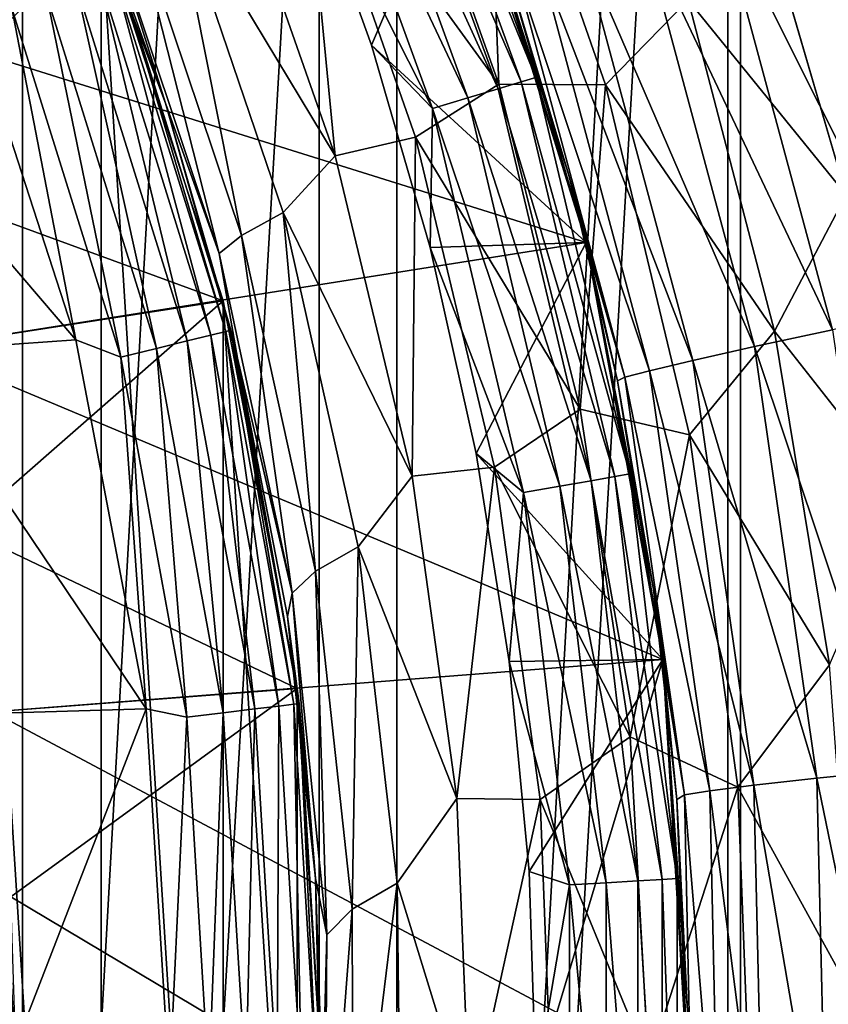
# Model space of a CAD drawing. Header units: millimetres. Extents: x -139 to 106, y -8 to 139.
# Tile 297 of 459: x 9.31 to 11.96, y 70.54 to 73.77. Entities that reach past the tile are written whole.
import ezdxf

# ---------------------------------------------------------------- set-up
doc = ezdxf.new("R2010")
doc.units = ezdxf.units.MM
doc.header["$LTSCALE"] = 53.842063
for name, color, linetype in [('159', 7, 'CONTINUOUS'), ('160', 7, 'CONTINUOUS'), ('161', 7, 'CONTINUOUS'), ('164', 7, 'CONTINUOUS'), ('165', 7, 'CONTINUOUS'), ('167', 7, 'CONTINUOUS'), ('27', 7, 'CONTINUOUS'), ('36', 7, 'CONTINUOUS'), ('37', 7, 'CONTINUOUS'), ('38', 7, 'CONTINUOUS'), ('39', 7, 'CONTINUOUS'), ('497', 7, 'CONTINUOUS'), ('499', 7, 'CONTINUOUS'), ('80', 7, 'CONTINUOUS'), ('84', 7, 'CONTINUOUS'), ('85', 7, 'CONTINUOUS')]:
    doc.layers.add(name, color=color, linetype=linetype)

msp = doc.modelspace()

# ---------------------------------------------------------------- linework, layer by layer
at = {"layer": '159', "color": 7, "linetype": 'CONTINUOUS', "true_color": 0x33ccff}
for points in [[(9.5767, 74.0796, -32), (9.9764, 72.8495, -32), (9.5767, 74.0796, -39), (9.5767, 74.0796, -32)], [(9.5767, 74.0796, -39), (9.9764, 72.8495, -32), (9.9764, 72.8494, -39), (9.5767, 74.0796, -39)], [(9.9764, 72.8495, -32), (10.2188, 71.5789, -32), (9.9764, 72.8494, -39), (9.9764, 72.8495, -32)], [(9.9764, 72.8494, -39), (10.2188, 71.5789, -32), (10.2188, 71.5788, -39), (9.9764, 72.8494, -39)], [(10.2188, 71.5789, -32), (10.3, 70.2879, -32), (10.2188, 71.5788, -39), (10.2188, 71.5789, -32)], [(10.3, 70.2879, -32), (10.3, 70.2879, -39), (10.2188, 71.5788, -39), (10.3, 70.2879, -32)]]:
    msp.add_3dface(points, dxfattribs=at)
at = {"layer": '160', "color": 7, "linetype": 'CONTINUOUS', "true_color": 0x33ccff}
for points in [[(8.8065, 73.2773, -40), (8.5921, 73.8469, -40), (9.5767, 74.0796, -39), (8.8065, 73.2773, -40)], [(8.8065, 73.2773, -40), (9.5767, 74.0796, -39), (9.9764, 72.8494, -39), (8.8065, 73.2773, -40)], [(8.9831, 72.6949, -40), (8.8065, 73.2773, -40), (9.9764, 72.8494, -39), (8.9831, 72.6949, -40)], [(9.1213, 72.1023, -40), (8.9831, 72.6949, -40), (9.9764, 72.8494, -39), (9.1213, 72.1023, -40)], [(9.1213, 72.1023, -40), (9.9764, 72.8494, -39), (10.2188, 71.5788, -39), (9.1213, 72.1023, -40)], [(9.2204, 71.5018, -40), (9.1213, 72.1023, -40), (10.2188, 71.5788, -39), (9.2204, 71.5018, -40)], [(9.2801, 70.8961, -40), (9.2204, 71.5018, -40), (10.2188, 71.5788, -39), (9.2801, 70.8961, -40)], [(10.3, 70.2879, -39), (9.2801, 70.8961, -40), (10.2188, 71.5788, -39), (10.3, 70.2879, -39)], [(9.3, 70.2879, -40), (9.2801, 70.8961, -40), (10.3, 70.2879, -39), (9.3, 70.2879, -40)]]:
    msp.add_3dface(points, dxfattribs=at)
at = {"layer": '161', "color": 7, "linetype": 'CONTINUOUS', "true_color": 0x33ccff}
for points in [[(9.5767, 66.4962, -32), (9.5767, 74.0796, -32), (9.0259, 75.25, -32), (9.5767, 66.4962, -32)], [(9.5767, 66.4962, -32), (9.0259, 75.25, -32), (9.3, 70.2879, -32), (9.5767, 66.4962, -32)], [(9.5767, 66.4962, -32), (9.9764, 67.7263, -32), (9.5767, 74.0796, -32), (9.5767, 66.4962, -32)], [(9.9764, 67.7263, -32), (9.9764, 72.8495, -32), (9.5767, 74.0796, -32), (9.9764, 67.7263, -32)], [(9.9764, 67.7263, -32), (10.2188, 68.9969, -32), (9.9764, 72.8495, -32), (9.9764, 67.7263, -32)], [(10.2188, 68.9969, -32), (10.2188, 71.5789, -32), (9.9764, 72.8495, -32), (10.2188, 68.9969, -32)], [(10.2188, 68.9969, -32), (10.3, 70.2879, -32), (10.2188, 71.5789, -32), (10.2188, 68.9969, -32)]]:
    msp.add_3dface(points, dxfattribs=at)
at = {"layer": '164', "color": 7, "linetype": 'CONTINUOUS', "true_color": 0x33ccff}
for points in [[(11.1658, 73.0402, -30), (8.592, 73.8469, -30), (10.7527, 74.3659, -30), (11.1658, 73.0402, -30)], [(8.9831, 72.695, -30), (8.592, 73.8469, -30), (11.1658, 73.0402, -30), (8.9831, 72.695, -30)], [(11.4161, 71.6741, -30), (8.9831, 72.695, -30), (11.1658, 73.0402, -30), (11.4161, 71.6741, -30)], [(9.2204, 71.5018, -30), (8.9831, 72.695, -30), (11.4161, 71.6741, -30), (9.2204, 71.5018, -30)], [(11.5, 70.2879, -30), (9.2204, 71.5018, -30), (11.4161, 71.6741, -30), (11.5, 70.2879, -30)], [(9.3, 70.2879, -30), (9.2204, 71.5018, -30), (11.5, 70.2879, -30), (9.3, 70.2879, -30)]]:
    msp.add_3dface(points, dxfattribs=at)
at = {"layer": '165', "color": 7, "linetype": 'CONTINUOUS', "true_color": 0x33ccff}
for points in [[(11.1658, 73.0402, -30), (10.7527, 74.3659, -30), (11.1658, 73.0402, -28), (11.1658, 73.0402, -30)], [(11.1658, 73.0402, -28), (10.7527, 74.3659, -30), (10.7527, 74.3659, -28), (11.1658, 73.0402, -28)], [(11.4161, 71.6741, -30), (11.1658, 73.0402, -30), (11.4161, 71.6741, -28), (11.4161, 71.6741, -30)], [(11.4161, 71.6741, -28), (11.1658, 73.0402, -30), (11.1658, 73.0402, -28), (11.4161, 71.6741, -28)], [(11.5, 70.2879, -30), (11.4161, 71.6741, -30), (11.5, 70.2879, -28), (11.5, 70.2879, -30)], [(11.5, 70.2879, -28), (11.4161, 71.6741, -30), (11.4161, 71.6741, -28), (11.5, 70.2879, -28)]]:
    msp.add_3dface(points, dxfattribs=at)
at = {"layer": '167', "color": 7, "linetype": 'CONTINUOUS', "true_color": 0x33ccff}
for points in [[(10.2275, 74.3374, -28), (10.4616, 73.6873, -28), (10.7527, 74.3659, -28), (10.2275, 74.3374, -28)], [(10.4616, 73.6873, -28), (11.1658, 73.0402, -28), (10.7527, 74.3659, -28), (10.4616, 73.6873, -28)], [(10.4616, 73.6873, -28), (10.6544, 73.0236, -28), (11.1658, 73.0402, -28), (10.4616, 73.6873, -28)], [(10.6544, 73.0236, -28), (10.8051, 72.3492, -28), (11.1658, 73.0402, -28), (10.6544, 73.0236, -28)], [(10.8051, 72.3492, -28), (11.4161, 71.6741, -28), (11.1658, 73.0402, -28), (10.8051, 72.3492, -28)], [(10.8051, 72.3492, -28), (10.9132, 71.6667, -28), (11.4161, 71.6741, -28), (10.8051, 72.3492, -28)], [(10.9132, 71.6667, -28), (10.9783, 70.9788, -28), (11.4161, 71.6741, -28), (10.9132, 71.6667, -28)], [(10.9783, 70.9788, -28), (11, 70.288, -28), (11.4161, 71.6741, -28), (10.9783, 70.9788, -28)], [(11, 70.288, -28), (11.5, 70.2879, -28), (11.4161, 71.6741, -28), (11, 70.288, -28)]]:
    msp.add_3dface(points, dxfattribs=at)
at = {"layer": '27', "color": 8, "linetype": 'CONTINUOUS'}
msp.add_3dface([(12.0173, 73.1962, 19.7935), (100.5, 75.2551, 19.9837), (11.7332, 74.1679, 19.91), (12.0173, 73.1962, 19.7935)], dxfattribs=at)
at = {"layer": '36', "color": 8, "linetype": 'CONTINUOUS'}
for points in [[(10.8789, 73.5592, 20.1109), (10.8355, 74.6844, 20.0615), (10.5063, 74.6055, 20.2055), (10.8789, 73.5592, 20.1109)], [(11.2288, 73.5572, 19.9576), (11.4998, 73.8356, 19.9026), (10.8355, 74.6844, 20.0615), (11.2288, 73.5572, 19.9576)], [(11.2288, 73.5572, 19.9576), (10.8355, 74.6844, 20.0615), (10.8789, 73.5592, 20.1109), (11.2288, 73.5572, 19.9576)], [(10.8789, 73.5592, 20.1109), (10.5063, 74.6055, 20.2055), (10.2352, 74.4467, 20.4084), (10.8789, 73.5592, 20.1109)], [(10.3424, 73.3243, 20.5716), (10.2352, 74.4467, 20.4084), (9.9821, 74.3531, 20.6711), (10.3424, 73.3243, 20.5716)], [(10.6059, 73.3852, 20.3063), (10.8789, 73.5592, 20.1109), (10.2352, 74.4467, 20.4084), (10.6059, 73.3852, 20.3063)], [(10.6059, 73.3852, 20.3063), (10.2352, 74.4467, 20.4084), (10.3424, 73.3243, 20.5716), (10.6059, 73.3852, 20.3063)], [(10.3424, 73.3243, 20.5716), (9.9821, 74.3531, 20.6711), (9.8078, 74.2125, 20.9723), (10.3424, 73.3243, 20.5716)], [(9.4784, 74.3189, 21.979), (9.7874, 73.4968, 21.914), (9.6003, 74.0923, 21.6387), (9.4784, 74.3189, 21.979)], [(9.8078, 74.2125, 20.9723), (9.674, 74.1407, 21.302), (10.0364, 73.0636, 21.1895), (9.8078, 74.2125, 20.9723)], [(10.1724, 73.1389, 20.8615), (10.3424, 73.3243, 20.5716), (9.8078, 74.2125, 20.9723), (10.1724, 73.1389, 20.8615)], [(10.1724, 73.1389, 20.8615), (9.8078, 74.2125, 20.9723), (10.0364, 73.0636, 21.1895), (10.1724, 73.1389, 20.8615)], [(12.0173, 73.1962, 19.7935), (11.7332, 74.1679, 19.91), (11.4998, 73.8356, 19.9026), (12.0173, 73.1962, 19.7935)], [(9.6003, 74.0923, 21.6387), (9.9629, 73.0043, 21.5245), (9.674, 74.1407, 21.302), (9.6003, 74.0923, 21.6387)], [(9.674, 74.1407, 21.302), (9.9629, 73.0043, 21.5245), (10.0364, 73.0636, 21.1895), (9.674, 74.1407, 21.302)], [(9.6003, 74.0923, 21.6387), (9.7874, 73.4968, 21.914), (9.9629, 73.0043, 21.5245), (9.6003, 74.0923, 21.6387)], [(11.7826, 72.7501, 19.7507), (11.4998, 73.8356, 19.9026), (11.2288, 73.5572, 19.9576), (11.7826, 72.7501, 19.7507)], [(11.7826, 72.7501, 19.7507), (12.0173, 73.1962, 19.7935), (11.4998, 73.8356, 19.9026), (11.7826, 72.7501, 19.7507)], [(11.1462, 72.4935, 19.9467), (10.8789, 73.5592, 20.1109), (10.6059, 73.3852, 20.3063), (11.1462, 72.4935, 19.9467)], [(11.1462, 72.4935, 19.9467), (11.2288, 73.5572, 19.9576), (10.8789, 73.5592, 20.1109), (11.1462, 72.4935, 19.9467)], [(11.5038, 72.4098, 19.7772), (11.2288, 73.5572, 19.9576), (11.1462, 72.4935, 19.9467), (11.5038, 72.4098, 19.7772)], [(11.5038, 72.4098, 19.7772), (11.7826, 72.7501, 19.7507), (11.2288, 73.5572, 19.9576), (11.5038, 72.4098, 19.7772)], [(9.7874, 73.4968, 21.914), (10.0228, 72.6612, 21.8026), (9.9629, 73.0043, 21.5245), (9.7874, 73.4968, 21.914)], [(10.5955, 72.2748, 20.3984), (10.6059, 73.3852, 20.3063), (10.3424, 73.3243, 20.5716), (10.5955, 72.2748, 20.3984)], [(10.8655, 72.3035, 20.1287), (10.6059, 73.3852, 20.3063), (10.5955, 72.2748, 20.3984), (10.8655, 72.3035, 20.1287)], [(10.8655, 72.3035, 20.1287), (11.1462, 72.4935, 19.9467), (10.6059, 73.3852, 20.3063), (10.8655, 72.3035, 20.1287)], [(10.5955, 72.2748, 20.3984), (10.3424, 73.3243, 20.5716), (10.1724, 73.1389, 20.8615), (10.5955, 72.2748, 20.3984)], [(12.203, 72.2142, 19.6262), (12.0173, 73.1962, 19.7935), (11.7826, 72.7501, 19.7507), (12.203, 72.2142, 19.6262)], [(10.1724, 73.1389, 20.8615), (10.0364, 73.0636, 21.1895), (10.2781, 71.9627, 20.9933), (10.1724, 73.1389, 20.8615)], [(10.4185, 72.043, 20.6683), (10.5955, 72.2748, 20.3984), (10.1724, 73.1389, 20.8615), (10.4185, 72.043, 20.6683)], [(10.4185, 72.043, 20.6683), (10.1724, 73.1389, 20.8615), (10.2781, 71.9627, 20.9933), (10.4185, 72.043, 20.6683)], [(9.9629, 73.0043, 21.5245), (10.2016, 71.8908, 21.3252), (10.0364, 73.0636, 21.1895), (9.9629, 73.0043, 21.5245)], [(10.0364, 73.0636, 21.1895), (10.2016, 71.8908, 21.3252), (10.2781, 71.9627, 20.9933), (10.0364, 73.0636, 21.1895)], [(9.9629, 73.0043, 21.5245), (10.0228, 72.6612, 21.8026), (10.2016, 71.8908, 21.3252), (9.9629, 73.0043, 21.5245)], [(11.9627, 71.6561, 19.5318), (11.7826, 72.7501, 19.7507), (11.5038, 72.4098, 19.7772), (11.9627, 71.6561, 19.5318)], [(11.9627, 71.6561, 19.5318), (12.203, 72.2142, 19.6262), (11.7826, 72.7501, 19.7507), (11.9627, 71.6561, 19.5318)], [(10.0228, 72.6612, 21.8026), (10.1862, 71.8144, 21.6421), (10.2016, 71.8908, 21.3252), (10.0228, 72.6612, 21.8026)], [(11.309, 71.42, 19.71), (11.1462, 72.4935, 19.9467), (10.8655, 72.3035, 20.1287), (11.309, 71.42, 19.71)], [(11.309, 71.42, 19.71), (11.5038, 72.4098, 19.7772), (11.1462, 72.4935, 19.9467), (11.309, 71.42, 19.71)], [(11.6618, 71.2556, 19.5174), (11.5038, 72.4098, 19.7772), (11.309, 71.42, 19.71), (11.6618, 71.2556, 19.5174)], [(11.6618, 71.2556, 19.5174), (11.9627, 71.6561, 19.5318), (11.5038, 72.4098, 19.7772), (11.6618, 71.2556, 19.5174)], [(10.7419, 71.218, 20.1489), (10.8655, 72.3035, 20.1287), (10.5955, 72.2748, 20.3984), (10.7419, 71.218, 20.1489)], [(11.0147, 71.215, 19.873), (10.8655, 72.3035, 20.1287), (10.7419, 71.218, 20.1489), (11.0147, 71.215, 19.873)], [(11.0147, 71.215, 19.873), (11.309, 71.42, 19.71), (10.8655, 72.3035, 20.1287), (11.0147, 71.215, 19.873)], [(10.7419, 71.218, 20.1489), (10.5955, 72.2748, 20.3984), (10.4185, 72.043, 20.6683), (10.7419, 71.218, 20.1489)], [(10.4185, 72.043, 20.6683), (10.2781, 71.9627, 20.9933), (10.3986, 70.856, 20.7107), (10.4185, 72.043, 20.6683)], [(10.5462, 70.9412, 20.3903), (10.4185, 72.043, 20.6683), (10.3986, 70.856, 20.7107), (10.5462, 70.9412, 20.3903)], [(10.5462, 70.9412, 20.3903), (10.7419, 71.218, 20.1489), (10.4185, 72.043, 20.6683), (10.5462, 70.9412, 20.3903)], [(10.2016, 71.8908, 21.3252), (10.3155, 70.7716, 21.0381), (10.2781, 71.9627, 20.9933), (10.2016, 71.8908, 21.3252)], [(10.2781, 71.9627, 20.9933), (10.3155, 70.7716, 21.0381), (10.3986, 70.856, 20.7107), (10.2781, 71.9627, 20.9933)], [(10.1862, 71.8144, 21.6421), (10.2783, 70.9564, 21.4297), (10.2016, 71.8908, 21.3252), (10.1862, 71.8144, 21.6421)], [(10.2016, 71.8908, 21.3252), (10.2783, 70.9564, 21.4297), (10.3155, 70.7716, 21.0381), (10.2016, 71.8908, 21.3252)], [(12.0421, 70.5636, 19.2461), (11.9627, 71.6561, 19.5318), (11.6618, 71.2556, 19.5174), (12.0421, 70.5636, 19.2461)], [(11.3695, 70.3498, 19.4016), (11.309, 71.42, 19.71), (11.0147, 71.215, 19.873), (11.3695, 70.3498, 19.4016)], [(11.3695, 70.3498, 19.4016), (11.6618, 71.2556, 19.5174), (11.309, 71.42, 19.71), (11.3695, 70.3498, 19.4016)], [(11.7055, 70.107, 19.1797), (11.6618, 71.2556, 19.5174), (11.3695, 70.3498, 19.4016), (11.7055, 70.107, 19.1797)], [(11.7055, 70.107, 19.1797), (12.0421, 70.5636, 19.2461), (11.6618, 71.2556, 19.5174), (11.7055, 70.107, 19.1797)], [(10.7838, 70.1666, 19.8243), (10.7419, 71.218, 20.1489), (10.5462, 70.9412, 20.3903), (10.7838, 70.1666, 19.8243)], [(10.7838, 70.1666, 19.8243), (11.0147, 71.215, 19.873), (10.7419, 71.218, 20.1489), (10.7838, 70.1666, 19.8243)], [(11.056, 70.132, 19.5403), (11.0147, 71.215, 19.873), (10.7838, 70.1666, 19.8243), (11.056, 70.132, 19.5403)], [(11.056, 70.132, 19.5403), (11.3695, 70.3498, 19.4016), (11.0147, 71.215, 19.873), (11.056, 70.132, 19.5403)], [(10.2783, 70.9564, 21.4297), (10.298, 70.0865, 21.1616), (10.3155, 70.7716, 21.0381), (10.2783, 70.9564, 21.4297)], [(10.5462, 70.9412, 20.3903), (10.3986, 70.856, 20.7107), (10.4015, 69.7605, 20.3443), (10.5462, 70.9412, 20.3903)], [(10.5589, 69.849, 20.0295), (10.5462, 70.9412, 20.3903), (10.4015, 69.7605, 20.3443), (10.5589, 69.849, 20.0295)], [(10.5589, 69.849, 20.0295), (10.7838, 70.1666, 19.8243), (10.5462, 70.9412, 20.3903), (10.5589, 69.849, 20.0295)], [(10.3155, 70.7716, 21.0381), (10.3083, 69.6653, 20.6659), (10.3986, 70.856, 20.7107), (10.3155, 70.7716, 21.0381)], [(10.3986, 70.856, 20.7107), (10.3083, 69.6653, 20.6659), (10.4015, 69.7605, 20.3443), (10.3986, 70.856, 20.7107)], [(10.3155, 70.7716, 21.0381), (10.298, 70.0865, 21.1616), (10.3083, 69.6653, 20.6659), (10.3155, 70.7716, 21.0381)], [(12.0235, 69.4823, 18.8957), (12.0421, 70.5636, 19.2461), (11.7055, 70.107, 19.1797), (12.0235, 69.4823, 18.8957)]]:
    msp.add_3dface(points, dxfattribs=at)
at = {"layer": '37', "color": 8, "linetype": 'CONTINUOUS'}
for points in [[(9.7874, 73.4968, 21.914), (9.4784, 74.3189, 21.979), (9.6307, 73.9402, 34.5), (9.7874, 73.4968, 21.914)], [(10.0007, 72.7527, 34.5), (9.7874, 73.4968, 21.914), (9.6307, 73.9402, 34.5), (10.0007, 72.7527, 34.5)], [(10.0228, 72.6612, 21.8026), (9.7874, 73.4968, 21.914), (10.0007, 72.7527, 34.5), (10.0228, 72.6612, 21.8026)], [(10.2249, 71.5293, 34.5), (10.0228, 72.6612, 21.8026), (10.0007, 72.7527, 34.5), (10.2249, 71.5293, 34.5)], [(10.1862, 71.8144, 21.6421), (10.0228, 72.6612, 21.8026), (10.2249, 71.5293, 34.5), (10.1862, 71.8144, 21.6421)], [(10.2783, 70.9564, 21.4297), (10.1862, 71.8144, 21.6421), (10.2249, 71.5293, 34.5), (10.2783, 70.9564, 21.4297)], [(10.3, 70.2878, 34.5), (10.2783, 70.9564, 21.4297), (10.2249, 71.5293, 34.5), (10.3, 70.2878, 34.5)], [(10.298, 70.0865, 21.1616), (10.2783, 70.9564, 21.4297), (10.3, 70.2878, 30), (10.298, 70.0865, 21.1616)], [(10.3, 70.2878, 30), (10.2783, 70.9564, 21.4297), (10.3, 70.2878, 34.5), (10.3, 70.2878, 30)]]:
    msp.add_3dface(points, dxfattribs=at)
at = {"layer": '38', "color": 8, "linetype": 'CONTINUOUS'}
for points in [[(9.9356, 72.7367, 34.7501), (9.6147, 73.9342, 34.6294), (9.568, 73.9164, 34.7501), (9.9356, 72.7367, 34.7501)], [(9.9842, 72.7486, 34.6294), (9.6307, 73.9402, 34.5), (9.6147, 73.9342, 34.6294), (9.9842, 72.7486, 34.6294)], [(9.9842, 72.7486, 34.6294), (9.6147, 73.9342, 34.6294), (9.9356, 72.7367, 34.7501), (9.9842, 72.7486, 34.6294)], [(10.0007, 72.7527, 34.5), (9.6307, 73.9402, 34.5), (9.9842, 72.7486, 34.6294), (10.0007, 72.7527, 34.5)], [(9.4929, 72.7217, 35), (9.2837, 73.8086, 34.9831), (9.113, 73.8923, 35), (9.4929, 72.7217, 35)], [(9.8583, 72.7176, 34.8537), (9.568, 73.9164, 34.7501), (9.4936, 73.8882, 34.8537), (9.8583, 72.7176, 34.8537)], [(9.9356, 72.7367, 34.7501), (9.568, 73.9164, 34.7501), (9.8583, 72.7176, 34.8537), (9.9356, 72.7367, 34.7501)], [(9.7576, 72.6928, 34.9332), (9.4936, 73.8882, 34.8537), (9.3966, 73.8514, 34.9332), (9.7576, 72.6928, 34.9332)], [(9.8583, 72.7176, 34.8537), (9.4936, 73.8882, 34.8537), (9.7576, 72.6928, 34.9332), (9.8583, 72.7176, 34.8537)], [(9.2837, 73.8086, 34.9831), (9.6404, 72.6639, 34.9831), (9.3966, 73.8514, 34.9332), (9.2837, 73.8086, 34.9831)], [(9.6404, 72.6639, 34.9831), (9.7576, 72.6928, 34.9332), (9.3966, 73.8514, 34.9332), (9.6404, 72.6639, 34.9831)], [(9.6404, 72.6639, 34.9831), (9.2837, 73.8086, 34.9831), (9.4929, 72.7217, 35), (9.6404, 72.6639, 34.9831)], [(10.0793, 71.5116, 34.8537), (9.9356, 72.7367, 34.7501), (9.8583, 72.7176, 34.8537), (10.0793, 71.5116, 34.8537)], [(10.1583, 71.5212, 34.7501), (9.9842, 72.7486, 34.6294), (9.9356, 72.7367, 34.7501), (10.1583, 71.5212, 34.7501)], [(10.1583, 71.5212, 34.7501), (9.9356, 72.7367, 34.7501), (10.0793, 71.5116, 34.8537), (10.1583, 71.5212, 34.7501)], [(10.208, 71.5272, 34.6294), (10.0007, 72.7527, 34.5), (9.9842, 72.7486, 34.6294), (10.208, 71.5272, 34.6294)], [(10.208, 71.5272, 34.6294), (9.9842, 72.7486, 34.6294), (10.1583, 71.5212, 34.7501), (10.208, 71.5272, 34.6294)], [(10.2249, 71.5293, 34.5), (10.0007, 72.7527, 34.5), (10.208, 71.5272, 34.6294), (10.2249, 71.5293, 34.5)], [(9.7232, 71.5119, 35), (9.6404, 72.6639, 34.9831), (9.4929, 72.7217, 35), (9.7232, 71.5119, 35)], [(9.9764, 71.4991, 34.9332), (9.8583, 72.7176, 34.8537), (9.7576, 72.6928, 34.9332), (9.9764, 71.4991, 34.9332)], [(10.0793, 71.5116, 34.8537), (9.8583, 72.7176, 34.8537), (9.9764, 71.4991, 34.9332), (10.0793, 71.5116, 34.8537)], [(9.6404, 72.6639, 34.9831), (9.8565, 71.4846, 34.9831), (9.7576, 72.6928, 34.9332), (9.6404, 72.6639, 34.9831)], [(9.8565, 71.4846, 34.9831), (9.6404, 72.6639, 34.9831), (9.7232, 71.5119, 35), (9.8565, 71.4846, 34.9831)], [(9.8565, 71.4846, 34.9831), (9.9764, 71.4991, 34.9332), (9.7576, 72.6928, 34.9332), (9.8565, 71.4846, 34.9831)], [(9.8, 70.2878, 35), (9.8565, 71.4846, 34.9831), (9.7232, 71.5119, 35), (9.8, 70.2878, 35)], [(10.0497, 70.2878, 34.9332), (10.0793, 71.5116, 34.8537), (9.9764, 71.4991, 34.9332), (10.0497, 70.2878, 34.9332)], [(10.1534, 70.2878, 34.8537), (10.0793, 71.5116, 34.8537), (10.0497, 70.2878, 34.9332), (10.1534, 70.2878, 34.8537)], [(10.1534, 70.2878, 34.8537), (10.1583, 71.5212, 34.7501), (10.0793, 71.5116, 34.8537), (10.1534, 70.2878, 34.8537)], [(10.2329, 70.2878, 34.7501), (10.1583, 71.5212, 34.7501), (10.1534, 70.2878, 34.8537), (10.2329, 70.2878, 34.7501)], [(10.2329, 70.2878, 34.7501), (10.208, 71.5272, 34.6294), (10.1583, 71.5212, 34.7501), (10.2329, 70.2878, 34.7501)], [(10.283, 70.2878, 34.6294), (10.2249, 71.5293, 34.5), (10.208, 71.5272, 34.6294), (10.283, 70.2878, 34.6294)], [(10.283, 70.2878, 34.6294), (10.208, 71.5272, 34.6294), (10.2329, 70.2878, 34.7501), (10.283, 70.2878, 34.6294)], [(10.3, 70.2878, 34.5), (10.2249, 71.5293, 34.5), (10.283, 70.2878, 34.6294), (10.3, 70.2878, 34.5)], [(9.9289, 70.2878, 34.9831), (9.8565, 71.4846, 34.9831), (9.8, 70.2878, 35), (9.9289, 70.2878, 34.9831)], [(9.8565, 71.4846, 34.9831), (9.9289, 70.2878, 34.9831), (9.9764, 71.4991, 34.9332), (9.8565, 71.4846, 34.9831)], [(9.9289, 70.2878, 34.9831), (10.0497, 70.2878, 34.9332), (9.9764, 71.4991, 34.9332), (9.9289, 70.2878, 34.9831)]]:
    msp.add_3dface(points, dxfattribs=at)
at = {"layer": '39', "color": 8, "linetype": 'CONTINUOUS'}
for points in [[(9.4929, 72.7217, 35), (9.113, 73.8923, 35), (8.5459, 73.8277, 35), (9.4929, 72.7217, 35)], [(8.9348, 72.682, 35), (9.4929, 72.7217, 35), (8.5459, 73.8277, 35), (8.9348, 72.682, 35)], [(9.7232, 71.5119, 35), (9.4929, 72.7217, 35), (8.9348, 72.682, 35), (9.7232, 71.5119, 35)], [(9.1709, 71.4953, 35), (9.7232, 71.5119, 35), (8.9348, 72.682, 35), (9.1709, 71.4953, 35)], [(9.25, 70.2879, 35), (9.7232, 71.5119, 35), (9.1709, 71.4953, 35), (9.25, 70.2879, 35)], [(9.8, 70.2878, 35), (9.7232, 71.5119, 35), (9.25, 70.2879, 35), (9.8, 70.2878, 35)]]:
    msp.add_3dface(points, dxfattribs=at)
at = {"layer": '497', "color": 7, "linetype": 'CONTINUOUS', "true_color": 0xe0f2ff}
for points in [[(9.3185, 81.3972, 98.9082), (7.9655, 58.1717, 98.9082), (7.9655, 82.404, 98.9082), (9.3185, 81.3972, 98.9082)], [(9.3185, 59.1786, 98.9082), (7.9655, 58.1717, 98.9082), (9.3185, 81.3972, 98.9082), (9.3185, 59.1786, 98.9082)], [(10.5454, 80.24, 98.9082), (9.3185, 59.1786, 98.9082), (9.3185, 81.3972, 98.9082), (10.5454, 80.24, 98.9082)], [(10.5454, 60.3358, 98.9082), (9.3185, 59.1786, 98.9082), (10.5454, 80.24, 98.9082), (10.5454, 60.3358, 98.9082)], [(11.6297, 78.9482, 98.9082), (10.5454, 60.3358, 98.9082), (10.5454, 80.24, 98.9082), (11.6297, 78.9482, 98.9082)], [(11.6297, 61.6276, 98.9082), (10.5454, 60.3358, 98.9082), (11.6297, 78.9482, 98.9082), (11.6297, 61.6276, 98.9082)], [(12.5566, 77.5392, 98.9082), (11.6297, 61.6276, 98.9082), (11.6297, 78.9482, 98.9082), (12.5566, 77.5392, 98.9082)], [(12.5566, 63.0366, 98.9082), (11.6297, 61.6276, 98.9082), (12.5566, 77.5392, 98.9082), (12.5566, 63.0366, 98.9082)]]:
    msp.add_3dface(points, dxfattribs=at)
at = {"layer": '499', "color": 7, "linetype": 'CONTINUOUS', "true_color": 0xe0f2ff}
for points in [[(10.2909, 83.1855, 188.9082), (8.7816, 84.2569, 188.9082), (8.7816, 56.3189, 188.9082), (10.2909, 83.1855, 188.9082)], [(10.291, 57.3904, 188.9082), (10.2909, 83.1855, 188.9082), (8.7816, 56.3189, 188.9082), (10.291, 57.3904, 188.9082)], [(11.6707, 81.9517, 188.9082), (10.2909, 83.1855, 188.9082), (10.291, 57.3904, 188.9082), (11.6707, 81.9517, 188.9082)], [(11.6708, 58.6241, 188.9082), (11.6707, 81.9517, 188.9082), (10.291, 57.3904, 188.9082), (11.6708, 58.6241, 188.9082)], [(12.9035, 80.5714, 188.9082), (11.6707, 81.9517, 188.9082), (11.6708, 58.6241, 188.9082), (12.9035, 80.5714, 188.9082)], [(12.9036, 60.0045, 188.9082), (12.9035, 80.5714, 188.9082), (11.6708, 58.6241, 188.9082), (12.9036, 60.0045, 188.9082)]]:
    msp.add_3dface(points, dxfattribs=at)
at = {"layer": '80', "color": 8, "linetype": 'CONTINUOUS'}
for points in [[(12.5856, 72.8846, -20.0838), (11.8781, 74.2614, -20.2463), (12.1866, 74.3654, -20.1009), (12.5856, 72.8846, -20.0838)], [(12.2669, 72.8175, -20.2292), (11.5925, 74.1645, -20.4529), (11.8781, 74.2614, -20.2463), (12.2669, 72.8175, -20.2292)], [(12.2669, 72.8175, -20.2292), (11.8781, 74.2614, -20.2463), (12.5856, 72.8846, -20.0838), (12.2669, 72.8175, -20.2292)], [(11.972, 72.7545, -20.4358), (11.3456, 74.0801, -20.7134), (11.5925, 74.1645, -20.4529), (11.972, 72.7545, -20.4358)], [(11.972, 72.7545, -20.4358), (11.5925, 74.1645, -20.4529), (12.2669, 72.8175, -20.2292), (11.972, 72.7545, -20.4358)], [(11.7171, 72.6989, -20.6963), (11.1498, 74.0123, -21.0146), (11.3456, 74.0801, -20.7134), (11.7171, 72.6989, -20.6963)], [(11.7171, 72.6989, -20.6963), (11.3456, 74.0801, -20.7134), (11.972, 72.7545, -20.4358), (11.7171, 72.6989, -20.6963)], [(11.5149, 72.6535, -20.9974), (11.0122, 73.9638, -21.3399), (11.1498, 74.0123, -21.0146), (11.5149, 72.6535, -20.9974)], [(11.5149, 72.6535, -20.9974), (11.1498, 74.0123, -21.0146), (11.7171, 72.6989, -20.6963), (11.5149, 72.6535, -20.9974)], [(11.3728, 72.6201, -21.3227), (10.9336, 73.9349, -21.672), (11.0122, 73.9638, -21.3399), (11.3728, 72.6201, -21.3227)], [(11.3728, 72.6201, -21.3227), (11.0122, 73.9638, -21.3399), (11.5149, 72.6535, -20.9974), (11.3728, 72.6201, -21.3227)], [(11.2918, 72.5991, -21.6548), (10.9099, 73.9242, -21.9925), (10.9336, 73.9349, -21.672), (11.2918, 72.5991, -21.6548)], [(11.1091, 73.2607, -21.985), (10.9099, 73.9242, -21.9925), (11.2918, 72.5991, -21.6548), (11.1091, 73.2607, -21.985)], [(11.2918, 72.5991, -21.6548), (10.9336, 73.9349, -21.672), (11.3728, 72.6201, -21.3227), (11.2918, 72.5991, -21.6548)], [(11.268, 72.5864, -21.9752), (11.1091, 73.2607, -21.985), (11.2918, 72.5991, -21.6548), (11.268, 72.5864, -21.9752)], [(12.1807, 71.3106, -20.4096), (11.7171, 72.6989, -20.6963), (11.972, 72.7545, -20.4358), (12.1807, 71.3106, -20.4096)], [(11.921, 71.2843, -20.67), (11.5149, 72.6535, -20.9974), (11.7171, 72.6989, -20.6963), (11.921, 71.2843, -20.67)], [(11.921, 71.2843, -20.67), (11.7171, 72.6989, -20.6963), (12.1807, 71.3106, -20.4096), (11.921, 71.2843, -20.67)], [(11.715, 71.2617, -20.9711), (11.3728, 72.6201, -21.3227), (11.5149, 72.6535, -20.9974), (11.715, 71.2617, -20.9711)], [(11.715, 71.2617, -20.9711), (11.5149, 72.6535, -20.9974), (11.921, 71.2843, -20.67), (11.715, 71.2617, -20.9711)], [(11.4872, 71.2303, -21.6285), (11.268, 72.5864, -21.9752), (11.2918, 72.5991, -21.6548), (11.4872, 71.2303, -21.6285)], [(11.5701, 71.2435, -21.2964), (11.2918, 72.5991, -21.6548), (11.3728, 72.6201, -21.3227), (11.5701, 71.2435, -21.2964)], [(11.4872, 71.2303, -21.6285), (11.2918, 72.5991, -21.6548), (11.5701, 71.2435, -21.2964), (11.4872, 71.2303, -21.6285)], [(11.5701, 71.2435, -21.2964), (11.3728, 72.6201, -21.3227), (11.715, 71.2617, -20.9711), (11.5701, 71.2435, -21.2964)], [(11.3859, 71.9037, -21.9632), (11.268, 72.5864, -21.9752), (11.4872, 71.2303, -21.6285), (11.3859, 71.9037, -21.9632)], [(11.4625, 71.2152, -21.9488), (11.3859, 71.9037, -21.9632), (11.4872, 71.2303, -21.6285), (11.4625, 71.2152, -21.9488)], [(12.2158, 69.8532, -20.3724), (11.921, 71.2843, -20.67), (12.1807, 71.3106, -20.4096), (12.2158, 69.8532, -20.3724)], [(11.9548, 69.8564, -20.6328), (11.715, 71.2617, -20.9711), (11.921, 71.2843, -20.67), (11.9548, 69.8564, -20.6328)], [(11.9548, 69.8564, -20.6328), (11.921, 71.2843, -20.67), (12.2158, 69.8532, -20.3724), (11.9548, 69.8564, -20.6328)], [(11.7475, 69.8564, -20.9339), (11.5701, 71.2435, -21.2964), (11.715, 71.2617, -20.9711), (11.7475, 69.8564, -20.9339)], [(11.7475, 69.8564, -20.9339), (11.715, 71.2617, -20.9711), (11.9548, 69.8564, -20.6328), (11.7475, 69.8564, -20.9339)], [(11.5174, 69.8478, -21.5911), (11.4625, 71.2152, -21.9488), (11.4872, 71.2303, -21.6285), (11.5174, 69.8478, -21.5911)], [(11.4976, 70.5238, -21.9315), (11.4625, 71.2152, -21.9488), (11.5174, 69.8478, -21.5911), (11.4976, 70.5238, -21.9315)], [(11.6014, 69.8534, -21.2591), (11.4872, 71.2303, -21.6285), (11.5701, 71.2435, -21.2964), (11.6014, 69.8534, -21.2591)], [(11.5174, 69.8478, -21.5911), (11.4872, 71.2303, -21.6285), (11.6014, 69.8534, -21.2591), (11.5174, 69.8478, -21.5911)], [(11.6014, 69.8534, -21.2591), (11.5701, 71.2435, -21.2964), (11.7475, 69.8564, -20.9339), (11.6014, 69.8534, -21.2591)]]:
    msp.add_3dface(points, dxfattribs=at)
at = {"layer": '84', "color": 8, "linetype": 'CONTINUOUS'}
for points in [[(10.544, 74.8361, -27.6289), (11.0007, 73.5813, -27.6289), (10.4982, 74.8164, -27.7497), (10.544, 74.8361, -27.6289)], [(10.544, 74.8361, -27.6289), (10.7527, 74.3659, -27.5), (11.0007, 73.5813, -27.6289), (10.544, 74.8361, -27.6289)], [(10.4982, 74.8164, -27.7497), (10.9529, 73.567, -27.7497), (10.4252, 74.7849, -27.8534), (10.4982, 74.8164, -27.7497)], [(10.4982, 74.8164, -27.7497), (11.0007, 73.5813, -27.6289), (10.9529, 73.567, -27.7497), (10.4982, 74.8164, -27.7497)], [(10.4252, 74.7849, -27.8534), (10.8768, 73.5442, -27.8534), (10.33, 74.7438, -27.9329), (10.4252, 74.7849, -27.8534)], [(10.4252, 74.7849, -27.8534), (10.9529, 73.567, -27.7497), (10.8768, 73.5442, -27.8534), (10.4252, 74.7849, -27.8534)], [(10.2192, 74.696, -27.983), (10.33, 74.7438, -27.9329), (10.7775, 73.5145, -27.9329), (10.2192, 74.696, -27.983)], [(10.33, 74.7438, -27.9329), (10.8768, 73.5442, -27.8534), (10.7775, 73.5145, -27.9329), (10.33, 74.7438, -27.9329)], [(10.6619, 73.4798, -27.983), (10.2275, 74.3374, -28), (10.2192, 74.696, -27.983), (10.6619, 73.4798, -27.983)], [(10.6619, 73.4798, -27.983), (10.2192, 74.696, -27.983), (10.7775, 73.5145, -27.9329), (10.6619, 73.4798, -27.983)], [(10.7527, 74.3659, -27.5), (11.1658, 73.04, -27.5), (11.0007, 73.5813, -27.6289), (10.7527, 74.3659, -27.5)], [(10.4616, 73.6873, -28), (10.2275, 74.3374, -28), (10.6619, 73.4798, -27.983), (10.4616, 73.6873, -28)], [(10.6544, 73.0236, -28), (10.4616, 73.6873, -28), (10.6619, 73.4798, -27.983), (10.6544, 73.0236, -28)], [(10.9529, 73.567, -27.7497), (11.2595, 72.2732, -27.7497), (10.8768, 73.5442, -27.8534), (10.9529, 73.567, -27.7497)], [(11.0007, 73.5813, -27.6289), (11.3086, 72.2819, -27.6289), (10.9529, 73.567, -27.7497), (11.0007, 73.5813, -27.6289)], [(10.9529, 73.567, -27.7497), (11.3086, 72.2819, -27.6289), (11.2595, 72.2732, -27.7497), (10.9529, 73.567, -27.7497)], [(11.0007, 73.5813, -27.6289), (11.1658, 73.04, -27.5), (11.3086, 72.2819, -27.6289), (11.0007, 73.5813, -27.6289)], [(10.8768, 73.5442, -27.8534), (11.1812, 72.2594, -27.8534), (10.7775, 73.5145, -27.9329), (10.8768, 73.5442, -27.8534)], [(10.8768, 73.5442, -27.8534), (11.2595, 72.2732, -27.7497), (11.1812, 72.2594, -27.8534), (10.8768, 73.5442, -27.8534)], [(10.6619, 73.4798, -27.983), (10.7775, 73.5145, -27.9329), (11.0792, 72.2415, -27.9329), (10.6619, 73.4798, -27.983)], [(10.7775, 73.5145, -27.9329), (11.1812, 72.2594, -27.8534), (11.0792, 72.2415, -27.9329), (10.7775, 73.5145, -27.9329)], [(10.9603, 72.2205, -27.983), (10.6544, 73.0236, -28), (10.6619, 73.4798, -27.983), (10.9603, 72.2205, -27.983)], [(10.9603, 72.2205, -27.983), (10.6619, 73.4798, -27.983), (11.0792, 72.2415, -27.9329), (10.9603, 72.2205, -27.983)], [(10.8051, 72.3492, -28), (10.6544, 73.0236, -28), (10.9603, 72.2205, -27.983), (10.8051, 72.3492, -28)], [(11.1658, 73.04, -27.5), (11.4162, 71.6741, -27.5), (11.3086, 72.2819, -27.6289), (11.1658, 73.04, -27.5)], [(10.9132, 71.6667, -28), (10.8051, 72.3492, -28), (10.9603, 72.2205, -27.983), (10.9132, 71.6667, -28)], [(11.3086, 72.2819, -27.6289), (11.4637, 70.9556, -27.6289), (11.2595, 72.2732, -27.7497), (11.3086, 72.2819, -27.6289)], [(11.3086, 72.2819, -27.6289), (11.4162, 71.6741, -27.5), (11.4637, 70.9556, -27.6289), (11.3086, 72.2819, -27.6289)], [(11.1812, 72.2594, -27.8534), (11.3345, 70.9481, -27.8534), (11.0792, 72.2415, -27.9329), (11.1812, 72.2594, -27.8534)], [(11.2595, 72.2732, -27.7497), (11.4139, 70.9527, -27.7497), (11.1812, 72.2594, -27.8534), (11.2595, 72.2732, -27.7497)], [(11.1812, 72.2594, -27.8534), (11.4139, 70.9527, -27.7497), (11.3345, 70.9481, -27.8534), (11.1812, 72.2594, -27.8534)], [(11.2595, 72.2732, -27.7497), (11.4637, 70.9556, -27.6289), (11.4139, 70.9527, -27.7497), (11.2595, 72.2732, -27.7497)], [(11.1106, 70.935, -27.983), (10.9132, 71.6667, -28), (10.9603, 72.2205, -27.983), (11.1106, 70.935, -27.983)], [(10.9603, 72.2205, -27.983), (11.0792, 72.2415, -27.9329), (11.2311, 70.942, -27.9329), (10.9603, 72.2205, -27.983)], [(11.1106, 70.935, -27.983), (10.9603, 72.2205, -27.983), (11.2311, 70.942, -27.9329), (11.1106, 70.935, -27.983)], [(11.0792, 72.2415, -27.9329), (11.3345, 70.9481, -27.8534), (11.2311, 70.942, -27.9329), (11.0792, 72.2415, -27.9329)], [(10.9783, 70.9788, -28), (10.9132, 71.6667, -28), (11.1106, 70.935, -27.983), (10.9783, 70.9788, -28)], [(11.4162, 71.6741, -27.5), (11.5, 70.2879, -27.5), (11.4637, 70.9556, -27.6289), (11.4162, 71.6741, -27.5)], [(11, 70.288, -28), (10.9783, 70.9788, -28), (11.1106, 70.935, -27.983), (11, 70.288, -28)], [(11.4637, 70.9556, -27.6289), (11.4637, 69.6202, -27.6289), (11.4139, 70.9527, -27.7497), (11.4637, 70.9556, -27.6289)], [(11.4637, 70.9556, -27.6289), (11.5, 70.2879, -27.5), (11.4637, 69.6202, -27.6289), (11.4637, 70.9556, -27.6289)], [(11.1106, 69.6408, -27.983), (11, 70.288, -28), (11.1106, 70.935, -27.983), (11.1106, 69.6408, -27.983)], [(11.1106, 70.935, -27.983), (11.2311, 70.942, -27.9329), (11.2311, 69.6338, -27.9329), (11.1106, 70.935, -27.983)], [(11.1106, 69.6408, -27.983), (11.1106, 70.935, -27.983), (11.2311, 69.6338, -27.9329), (11.1106, 69.6408, -27.983)], [(11.3345, 70.9481, -27.8534), (11.3345, 69.6277, -27.8534), (11.2311, 70.942, -27.9329), (11.3345, 70.9481, -27.8534)], [(11.2311, 70.942, -27.9329), (11.3345, 69.6277, -27.8534), (11.2311, 69.6338, -27.9329), (11.2311, 70.942, -27.9329)], [(11.4139, 70.9527, -27.7497), (11.4139, 69.6231, -27.7497), (11.3345, 70.9481, -27.8534), (11.4139, 70.9527, -27.7497)], [(11.3345, 70.9481, -27.8534), (11.4139, 69.6231, -27.7497), (11.3345, 69.6277, -27.8534), (11.3345, 70.9481, -27.8534)], [(11.4139, 70.9527, -27.7497), (11.4637, 69.6202, -27.6289), (11.4139, 69.6231, -27.7497), (11.4139, 70.9527, -27.7497)]]:
    msp.add_3dface(points, dxfattribs=at)
at = {"layer": '85', "color": 8, "linetype": 'CONTINUOUS'}
for points in [[(10.9099, 73.9242, -21.9925), (11.1091, 73.2607, -21.985), (10.7527, 74.3659, -27.5), (10.9099, 73.9242, -21.9925)], [(11.1091, 73.2607, -21.985), (11.1658, 73.04, -27.5), (10.7527, 74.3659, -27.5), (11.1091, 73.2607, -21.985)], [(11.1091, 73.2607, -21.985), (11.268, 72.5864, -21.9752), (11.1658, 73.04, -27.5), (11.1091, 73.2607, -21.985)], [(11.268, 72.5864, -21.9752), (11.3859, 71.9037, -21.9632), (11.1658, 73.04, -27.5), (11.268, 72.5864, -21.9752)], [(11.3859, 71.9037, -21.9632), (11.4162, 71.6741, -27.5), (11.1658, 73.04, -27.5), (11.3859, 71.9037, -21.9632)], [(11.3859, 71.9037, -21.9632), (11.4625, 71.2152, -21.9488), (11.4162, 71.6741, -27.5), (11.3859, 71.9037, -21.9632)], [(11.4625, 71.2152, -21.9488), (11.4976, 70.5238, -21.9315), (11.4162, 71.6741, -27.5), (11.4625, 71.2152, -21.9488)], [(11.4976, 70.5238, -21.9315), (11.5, 70.2879, -27.5), (11.4162, 71.6741, -27.5), (11.4976, 70.5238, -21.9315)]]:
    msp.add_3dface(points, dxfattribs=at)

doc.saveas('drawing.dxf')
